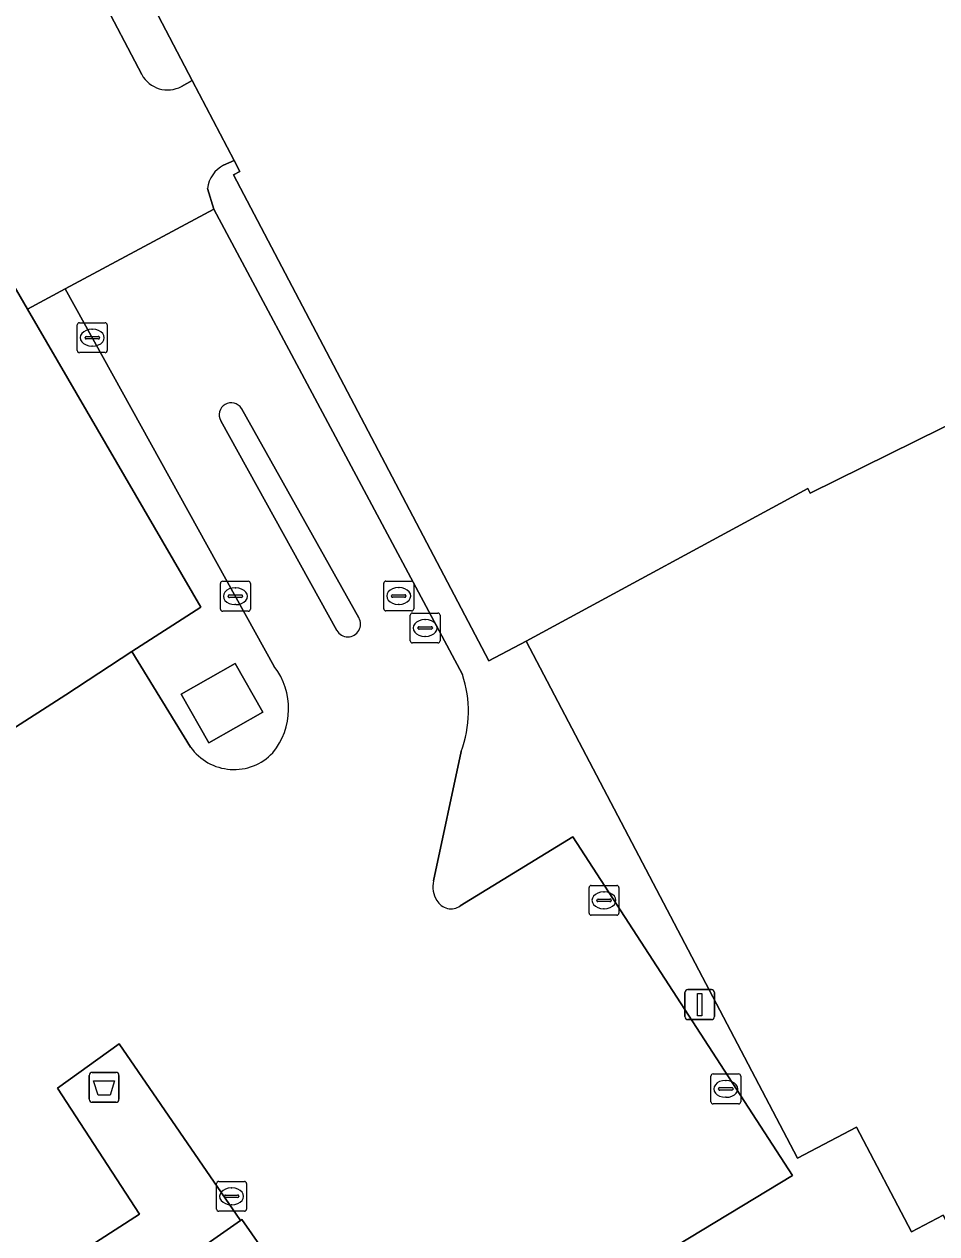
# Model space of a CAD drawing. Extents: x 161838 to 162344, y 381620 to 382160.
# Drawn here: x 162027.79 to 162058.3, y 381917.01 to 381957.42 of the extents above; entities that cross this region are included whole.
import ezdxf

# ---------------------------------------------------------------- set-up
doc = ezdxf.new("R2010")
doc.units = 0
for name, color, linetype in [('IMGEO_Afvalbak', 7, 'Continuous'), ('IMGEO_Erf', 7, 'Continuous'), ('IMGEO_Kolk', 7, 'Continuous'), ('IMGEO_Lage_trafo', 7, 'Continuous'), ('IMGEO_Lichtmast', 7, 'Continuous'), ('IMGEO_Muur', 7, 'Continuous'), ('IMGEO_Pand', 7, 'Continuous'), ('IMGEO_Parkeervlak_gesloten', 7, 'Continuous'), ('IMGEO_Rijbaan_lokaal_open', 7, 'Continuous'), ('IMGEO_Rioolput', 7, 'Continuous'), ('IMGEO_Verkeerseiland_open', 7, 'Continuous'), ('IMGEO_Voetpad_open', 7, 'Continuous')]:
    doc.layers.add(name, color=color, linetype=linetype)

msp = doc.modelspace()

# ---------------------------------------------------------------- linework, layer by layer
at = {"layer": 'IMGEO_Afvalbak'}
for p, q in [((162029.967, 381921.5), (162029.967, 381922.3)), ((162029.967, 381922.3), (162029.967, 381921.5)), ((162030.067, 381922.4), (162030.857, 381922.4)), ((162030.857, 381922.4), (162030.067, 381922.4)), ((162030.957, 381922.3), (162030.957, 381921.5)), ((162030.957, 381921.5), (162030.957, 381922.3)), ((162030.857, 381921.4), (162030.067, 381921.4)), ((162030.067, 381921.4), (162030.857, 381921.4))]:
    msp.add_line(p, q, dxfattribs=at)
msp.add_lwpolyline([(162030.11, 381922.114), (162030.814, 381922.114), (162030.665, 381921.644), (162030.259, 381921.644), (162030.11, 381922.114)], dxfattribs=at)
for centre, start, end in [((162030.067, 381922.3), 90, 180), ((162030.067, 381922.3), 90, 180), ((162030.857, 381922.3), 0, 90), ((162030.857, 381922.3), 360, 90), ((162030.067, 381921.5), 180, 270), ((162030.067, 381921.5), 180, 270), ((162030.857, 381921.5), 270, 0), ((162030.857, 381921.5), 270, 0)]:
    msp.add_arc(centre, 0.1, start, end, dxfattribs=at)
at = {"layer": 'IMGEO_Erf'}
msp.add_lwpolyline([(162005.116, 381919.57), (162029.183, 381935.015), (162031.394, 381936.463), (162033.694, 381937.942), (162030.878, 381942.786), (162027.905, 381947.899), (162023.258, 381955.892)], dxfattribs=at)
at = {"layer": 'IMGEO_Kolk'}
for p, q in [((162029.565, 381946.521), (162029.565, 381947.373)), ((162029.64, 381947.447), (162030.492, 381947.447)), ((162030.566, 381947.373), (162030.566, 381946.521)), ((162029.824, 381946.941), (162029.824, 381946.953)), ((162030.262, 381946.904), (162029.864, 381946.904)), ((162029.867, 381946.99), (162030.265, 381946.99)), ((162030.053, 381947.227), (162030.078, 381947.227)), ((162030.308, 381946.953), (162030.308, 381946.941)), ((162030.076, 381946.667), (162030.051, 381946.667)), ((162030.492, 381946.447), (162029.64, 381946.447)), ((162034.426, 381938.808), (162035.278, 381938.808)), ((162034.351, 381937.882), (162034.351, 381938.734)), ((162034.839, 381938.588), (162034.864, 381938.588)), ((162035.352, 381938.734), (162035.352, 381937.882)), ((162034.61, 381938.302), (162034.61, 381938.314)), ((162035.048, 381938.265), (162034.65, 381938.265)), ((162034.653, 381938.351), (162035.051, 381938.351)), ((162034.862, 381938.028), (162034.837, 381938.028)), ((162035.094, 381938.314), (162035.094, 381938.302)), ((162035.278, 381937.808), (162034.426, 381937.808)), ((162040.695, 381936.822), (162040.695, 381937.674)), ((162040.77, 381937.748), (162041.622, 381937.748)), ((162041.696, 381937.674), (162041.696, 381936.822)), ((162040.954, 381937.242), (162040.954, 381937.254)), ((162041.392, 381937.205), (162040.994, 381937.205)), ((162040.997, 381937.291), (162041.395, 381937.291)), ((162041.183, 381937.528), (162041.208, 381937.528)), ((162041.438, 381937.254), (162041.438, 381937.242)), ((162041.206, 381936.968), (162041.181, 381936.968)), ((162041.622, 381936.748), (162040.77, 381936.748)), ((162046.673, 381927.722), (162046.673, 381928.574)), ((162046.748, 381928.648), (162047.6, 381928.648)), ((162047.161, 381928.428), (162047.186, 381928.428)), ((162047.674, 381928.574), (162047.674, 381927.722)), ((162046.932, 381928.142), (162046.932, 381928.154)), ((162047.37, 381928.105), (162046.972, 381928.105)), ((162046.975, 381928.191), (162047.373, 381928.191)), ((162047.416, 381928.154), (162047.416, 381928.142)), ((162047.6, 381927.648), (162046.748, 381927.648)), ((162047.184, 381927.868), (162047.159, 381927.868)), ((162050.746, 381921.421), (162050.746, 381922.273)), ((162050.821, 381922.347), (162051.673, 381922.347)), ((162051.747, 381922.273), (162051.747, 381921.421)), ((162051.005, 381921.841), (162051.005, 381921.853)), ((162051.048, 381921.89), (162051.446, 381921.89)), ((162051.234, 381922.127), (162051.259, 381922.127)), ((162051.489, 381921.853), (162051.489, 381921.841)), ((162051.443, 381921.804), (162051.045, 381921.804)), ((162051.257, 381921.567), (162051.232, 381921.567)), ((162051.673, 381921.347), (162050.821, 381921.347)), ((162034.224, 381917.833), (162034.224, 381918.685)), ((162034.299, 381918.759), (162035.151, 381918.759)), ((162035.225, 381918.685), (162035.225, 381917.833)), ((162034.483, 381918.253), (162034.483, 381918.265)), ((162034.921, 381918.216), (162034.523, 381918.216)), ((162034.526, 381918.302), (162034.924, 381918.302)), ((162034.712, 381918.539), (162034.737, 381918.539)), ((162034.967, 381918.265), (162034.967, 381918.253)), ((162034.735, 381917.979), (162034.71, 381917.979)), ((162035.151, 381917.759), (162034.299, 381917.759))]:
    msp.add_line(p, q, dxfattribs=at)
for points in [[(162029.565, 381946.521), (162029.565, 381947.373)], [(162029.64, 381947.447), (162030.492, 381947.447)], [(162030.566, 381947.373), (162030.566, 381946.521)], [(162030.492, 381946.447), (162029.64, 381946.447)], [(162034.426, 381938.808), (162035.278, 381938.808)], [(162034.351, 381937.882), (162034.351, 381938.734)], [(162035.352, 381938.734), (162035.352, 381937.882)], [(162035.278, 381937.808), (162034.426, 381937.808)], [(162040.695, 381936.822), (162040.695, 381937.674)], [(162040.77, 381937.748), (162041.622, 381937.748)], [(162041.696, 381937.674), (162041.696, 381936.822)], [(162041.622, 381936.748), (162040.77, 381936.748)], [(162046.673, 381927.722), (162046.673, 381928.574)], [(162046.748, 381928.648), (162047.6, 381928.648)], [(162047.674, 381928.574), (162047.674, 381927.722)], [(162047.6, 381927.648), (162046.748, 381927.648)], [(162050.746, 381921.421), (162050.746, 381922.273)], [(162050.821, 381922.347), (162051.673, 381922.347)], [(162051.747, 381922.273), (162051.747, 381921.421)], [(162051.673, 381921.347), (162050.821, 381921.347)], [(162034.224, 381917.833), (162034.224, 381918.685)], [(162034.299, 381918.759), (162035.151, 381918.759)], [(162035.225, 381918.685), (162035.225, 381917.833)], [(162035.151, 381917.759), (162034.299, 381917.759)]]:
    msp.add_lwpolyline(points, dxfattribs=at)
for centre, radius, start, end in [((162029.642, 381947.371), 0.0765, 91.552, 178.448), ((162029.642, 381947.371), 0.0765, 91.552, 178.448), ((162030.49, 381947.371), 0.0765, 1.552, 88.448), ((162030.49, 381947.371), 0.0765, 1.552, 88.448), ((162029.864, 381946.95), 0.0403, 85.8775, 175.7526), ((162029.861, 381946.94), 0.0366, 178.938, 274.7102), ((162030.265, 381946.947), 0.043, 264.8664, 352.4533), ((162030.269, 381946.952), 0.0386, 1.7309, 96.639), ((162029.642, 381946.523), 0.0765, 181.552, 268.448), ((162029.642, 381946.523), 0.0765, 181.552, 268.448), ((162030.49, 381946.523), 0.0765, 271.552, 358.448), ((162030.49, 381946.523), 0.0765, 271.552, 358.448), ((162034.428, 381938.732), 0.0765, 91.552, 178.448), ((162034.428, 381938.732), 0.0765, 91.552, 178.448), ((162035.276, 381938.732), 0.0765, 1.552, 88.448), ((162035.276, 381938.732), 0.0765, 1.552, 88.448), ((162034.65, 381938.311), 0.0403, 85.8775, 175.7526), ((162034.647, 381938.301), 0.0366, 178.938, 274.7102), ((162035.051, 381938.308), 0.043, 264.8664, 352.4533), ((162035.055, 381938.313), 0.0386, 1.7309, 96.639), ((162034.428, 381937.884), 0.0765, 181.552, 268.448), ((162034.428, 381937.884), 0.0765, 181.552, 268.448), ((162035.276, 381937.884), 0.0765, 271.552, 358.448), ((162035.276, 381937.884), 0.0765, 271.552, 358.448), ((162040.772, 381937.672), 0.0765, 91.552, 178.448), ((162040.772, 381937.672), 0.0765, 91.552, 178.448), ((162041.62, 381937.672), 0.0765, 1.552, 88.448), ((162041.62, 381937.672), 0.0765, 1.552, 88.448), ((162040.994, 381937.251), 0.0403, 85.8775, 175.7526), ((162040.991, 381937.241), 0.0366, 178.938, 274.7102), ((162041.395, 381937.248), 0.043, 264.8664, 352.4533), ((162041.399, 381937.253), 0.0386, 1.7309, 96.639), ((162040.772, 381936.824), 0.0765, 181.552, 268.448), ((162040.772, 381936.824), 0.0765, 181.552, 268.448), ((162041.62, 381936.824), 0.0765, 271.552, 358.448), ((162041.62, 381936.824), 0.0765, 271.552, 358.448), ((162046.75, 381928.572), 0.0765, 91.552, 178.448), ((162046.75, 381928.572), 0.0765, 91.552, 178.448), ((162047.598, 381928.572), 0.0765, 1.552, 88.448), ((162047.598, 381928.572), 0.0765, 1.552, 88.448), ((162046.972, 381928.151), 0.0403, 85.8775, 175.7526), ((162046.969, 381928.141), 0.0366, 178.938, 274.7102), ((162047.373, 381928.148), 0.043, 264.8664, 352.4533), ((162047.377, 381928.153), 0.0386, 1.7309, 96.639), ((162046.75, 381927.724), 0.0765, 181.552, 268.448), ((162046.75, 381927.724), 0.0765, 181.552, 268.448), ((162047.598, 381927.724), 0.0765, 271.552, 358.448), ((162047.598, 381927.724), 0.0765, 271.552, 358.448), ((162050.823, 381922.271), 0.0765, 91.552, 178.448), ((162050.823, 381922.271), 0.0765, 91.552, 178.448), ((162051.671, 381922.271), 0.0765, 1.552, 88.448), ((162051.671, 381922.271), 0.0765, 1.552, 88.448), ((162051.045, 381921.85), 0.0403, 85.8775, 175.7526), ((162051.042, 381921.84), 0.0366, 178.938, 274.7102), ((162051.446, 381921.847), 0.043, 264.8664, 352.4533), ((162051.45, 381921.852), 0.0386, 1.7309, 96.639), ((162050.823, 381921.423), 0.0765, 181.552, 268.448), ((162050.823, 381921.423), 0.0765, 181.552, 268.448), ((162051.671, 381921.423), 0.0765, 271.552, 358.448), ((162051.671, 381921.423), 0.0765, 271.552, 358.448), ((162034.301, 381918.683), 0.0765, 91.552, 178.448), ((162034.301, 381918.683), 0.0765, 91.552, 178.448), ((162035.149, 381918.683), 0.0765, 1.552, 88.448), ((162035.149, 381918.683), 0.0765, 1.552, 88.448), ((162034.523, 381918.262), 0.0403, 85.8775, 175.7526), ((162034.52, 381918.252), 0.0366, 178.938, 274.7102), ((162034.924, 381918.259), 0.043, 264.8664, 352.4533), ((162034.928, 381918.264), 0.0386, 1.7309, 96.639), ((162034.301, 381917.835), 0.0765, 181.552, 268.448), ((162034.301, 381917.835), 0.0765, 181.552, 268.448), ((162035.149, 381917.835), 0.0765, 271.552, 358.448), ((162035.149, 381917.835), 0.0765, 271.552, 358.448)]:
    msp.add_arc(centre, radius, start, end, dxfattribs=at)
for centre, major_axis, ratio, start_param, end_param in [((162030.052, 381946.947), (-0.387, 0.002), 0.722429, 4.712389, 7.853982), ((162030.077, 381946.947), (-0.39, 0.002), 0.717154, 1.570796, 4.712389), ((162034.838, 381938.308), (-0.387, 0.002), 0.722429, 4.712389, 7.853982), ((162034.863, 381938.308), (-0.39, 0.002), 0.717154, 1.570796, 4.712389), ((162041.182, 381937.248), (-0.387, 0.002), 0.722429, 4.712389, 7.853982), ((162041.207, 381937.248), (-0.39, 0.002), 0.717154, 1.570796, 4.712389), ((162047.16, 381928.148), (-0.387, 0.002), 0.722429, 4.712389, 7.853982), ((162047.185, 381928.148), (-0.39, 0.002), 0.717154, 1.570796, 4.712389), ((162051.233, 381921.847), (-0.387, 0.002), 0.722429, 4.712389, 7.853982), ((162051.258, 381921.847), (-0.39, 0.002), 0.717154, 1.570796, 4.712389), ((162034.711, 381918.259), (-0.387, 0.002), 0.722429, 4.712389, 7.853982), ((162034.736, 381918.259), (-0.39, 0.002), 0.717154, 1.570796, 4.712389)]:
    msp.add_ellipse(centre, major_axis=major_axis, ratio=ratio, start_param=start_param, end_param=end_param, dxfattribs=at)
at = {"layer": 'IMGEO_Lage_trafo'}
msp.add_lwpolyline([(162034.845, 381936.057), (162033.043, 381935.036), (162033.965, 381933.409), (162035.767, 381934.43)], close=True, dxfattribs=at)
at = {"layer": 'IMGEO_Lichtmast'}
for p, q in [((162049.878, 381924.264), (162049.878, 381925.064)), ((162049.878, 381925.064), (162049.878, 381924.264)), ((162049.978, 381925.164), (162050.768, 381925.164)), ((162050.768, 381925.164), (162049.978, 381925.164)), ((162050.868, 381925.064), (162050.868, 381924.264)), ((162050.868, 381924.264), (162050.868, 381925.064)), ((162050.768, 381924.164), (162049.978, 381924.164)), ((162049.978, 381924.164), (162050.768, 381924.164))]:
    msp.add_line(p, q, dxfattribs=at)
msp.add_lwpolyline([(162050.298, 381925.039), (162050.448, 381925.039), (162050.448, 381924.289), (162050.298, 381924.289), (162050.298, 381925.039)], dxfattribs=at)
for centre, start, end in [((162049.978, 381925.064), 90, 180), ((162049.978, 381925.064), 90, 180), ((162050.768, 381925.064), 0, 90), ((162050.768, 381925.064), 360, 90), ((162049.978, 381924.264), 180, 270), ((162049.978, 381924.264), 180, 270), ((162050.768, 381924.264), 270, 0), ((162050.768, 381924.264), 270, 0)]:
    msp.add_arc(centre, 0.1, start, end, dxfattribs=at)
at = {"layer": 'IMGEO_Muur'}
for points in [[(162023.258, 381955.892), (162027.905, 381947.899)], [(162027.905, 381947.899), (162030.878, 381942.786)], [(162030.878, 381942.786), (162033.694, 381937.942), (162031.394, 381936.463)], [(162031.394, 381936.463), (162029.183, 381935.015)], [(162029.183, 381935.015), (162005.116, 381919.57)]]:
    msp.add_lwpolyline(points, dxfattribs=at)
at = {"layer": 'IMGEO_Pand'}
for points in [[(162044.575, 381936.811), (162053.987, 381941.913), (162054.069, 381941.748), (162066.371, 381947.822), (162062.347, 381955.3), (162062.507, 381955.382), (162058.681, 381962.82), (162058.486, 381962.719), (162057.297, 381965.039), (162053.805, 381971.851), (162031.141, 381959.872), (162033.406, 381955.541), (162034.815, 381952.864), (162035.005, 381952.503), (162034.793, 381952.391), (162043.321, 381936.152)], [(162075.894, 381930.692), (162074.751, 381932.689), (162069.509, 381941.843), (162066.371, 381947.822), (162054.069, 381941.748), (162053.987, 381941.913), (162044.575, 381936.811), (162053.643, 381919.53), (162055.618, 381920.566), (162057.453, 381917.069), (162058.516, 381917.626), (162059.271, 381916.187), (162060.487, 381913.893), (162068.246, 381899.392), (162079.566, 381905.699), (162087.585, 381910.167), (162084.904, 381914.958)], [(162025.75, 381908.052), (162036.064, 381915.328), (162036.407, 381915.571), (162035.065, 381917.486), (162035.022, 381917.456), (162015.873, 381904.079), (162017.248, 381902.136)]]:
    msp.add_lwpolyline(points, close=True, dxfattribs=at)
at = {"layer": 'IMGEO_Parkeervlak_gesloten'}
for points in [[(162042.441, 381935.689), (162034.127, 381951.245), (162029.163, 381948.576), (162036.152, 381935.962)], [(162035.054, 381944.58), (162038.974, 381937.59)], [(162038.243, 381937.165), (162034.36, 381944.17)], [(162033.352, 381933.267), (162031.394, 381936.463), (162029.183, 381935.015), (162005.116, 381919.57), (162009.099, 381913.886), (162012.533, 381908.931), (162014.227, 381906.459), (162031.65, 381917.659), (162028.903, 381921.875), (162030.967, 381923.349), (162035.022, 381917.456), (162035.065, 381917.486), (162036.407, 381915.571), (162036.064, 381915.328), (162038.103, 381912.325), (162044.506, 381902.893), (162058.126, 381911.732), (162056.285, 381914.527), (162052.024, 381911.928), (162049.187, 381916.36), (162053.475, 381918.951), (162046.135, 381930.265), (162042.368, 381927.965)], [(162041.474, 381928.798), (162042.402, 381933.125)]]:
    msp.add_lwpolyline(points, dxfattribs=at)
for centre, radius, start, end in [((162034.711, 381944.369), 0.403, 31.6065, 209.5409), ((162038.611, 381937.374), 0.423, 209.5718, 30.7752), ((162034.32, 381934.553), 2.312, 320.3658, 37.5682), ((162038.77, 381934.463), 3.871, 339.7843, 18.4729), ((162034.804, 381934.301), 1.782, 215.4631, 316.668), ((162042.329, 381928.608), 0.876, 167.484, 212.0925), ((162042.058, 381928.405), 0.539, 209.1353, 305.1864)]:
    msp.add_arc(centre, radius, start, end, dxfattribs=at)
at = {"layer": 'IMGEO_Rijbaan_lokaal_open'}
for points in [[(162031.719, 381955.736), (162030.327, 381958.403)], [(162022.22, 381956.797), (162023.258, 381955.892), (162027.905, 381947.899), (162029.163, 381948.576), (162034.127, 381951.245), (162033.923, 381951.933)], [(162034.458, 381952.709), (162034.815, 381952.864), (162033.406, 381955.541), (162033.051, 381955.344)]]:
    msp.add_lwpolyline(points, dxfattribs=at)
for centre, radius, start, end in [((162032.585, 381956.219), 0.992, 209.172, 298.0303), ((162034.9, 381951.832), 0.982, 116.7275, 174.1052)]:
    msp.add_arc(centre, radius, start, end, dxfattribs=at)
at = {"layer": 'IMGEO_Rioolput'}
for p, q in [((162039.886, 381938.816), (162040.738, 381938.816)), ((162039.811, 381937.89), (162039.811, 381938.742)), ((162040.299, 381938.596), (162040.324, 381938.596)), ((162040.812, 381938.742), (162040.812, 381937.89)), ((162040.07, 381938.31), (162040.07, 381938.322)), ((162040.508, 381938.273), (162040.11, 381938.273)), ((162040.113, 381938.359), (162040.511, 381938.359)), ((162040.322, 381938.036), (162040.297, 381938.036)), ((162040.554, 381938.322), (162040.554, 381938.31)), ((162040.738, 381937.816), (162039.886, 381937.816))]:
    msp.add_line(p, q, dxfattribs=at)
for points in [[(162039.886, 381938.816), (162040.738, 381938.816)], [(162039.811, 381937.89), (162039.811, 381938.742)], [(162040.812, 381938.742), (162040.812, 381937.89)], [(162040.738, 381937.816), (162039.886, 381937.816)]]:
    msp.add_lwpolyline(points, dxfattribs=at)
for centre, radius, start, end in [((162039.888, 381938.74), 0.0765, 91.552, 178.448), ((162039.888, 381938.74), 0.0765, 91.552, 178.448), ((162040.736, 381938.74), 0.0765, 1.552, 88.448), ((162040.736, 381938.74), 0.0765, 1.552, 88.448), ((162040.11, 381938.319), 0.0403, 85.8775, 175.7526), ((162040.107, 381938.309), 0.0366, 178.938, 274.7102), ((162040.511, 381938.316), 0.043, 264.8664, 352.4533), ((162040.515, 381938.321), 0.0386, 1.7309, 96.639), ((162039.888, 381937.892), 0.0765, 181.552, 268.448), ((162039.888, 381937.892), 0.0765, 181.552, 268.448), ((162040.736, 381937.892), 0.0765, 271.552, 358.448), ((162040.736, 381937.892), 0.0765, 271.552, 358.448)]:
    msp.add_arc(centre, radius, start, end, dxfattribs=at)
for centre, major_axis, ratio, start_param, end_param in [((162040.298, 381938.316), (-0.387, 0.002), 0.722429, 4.712389, 7.853982), ((162040.323, 381938.316), (-0.39, 0.002), 0.717154, 1.570796, 4.712389)]:
    msp.add_ellipse(centre, major_axis=major_axis, ratio=ratio, start_param=start_param, end_param=end_param, dxfattribs=at)
at = {"layer": 'IMGEO_Verkeerseiland_open'}
for points in [[(162038.974, 381937.59), (162035.054, 381944.58)], [(162034.36, 381944.17), (162038.243, 381937.165)]]:
    msp.add_lwpolyline(points, dxfattribs=at)
for centre, radius, start, end in [((162034.711, 381944.369), 0.403, 31.6065, 209.5409), ((162038.611, 381937.374), 0.423, 209.5718, 30.7752)]:
    msp.add_arc(centre, radius, start, end, dxfattribs=at)
at = {"layer": 'IMGEO_Voetpad_open'}
for points in [[(162033.051, 381955.344), (162033.406, 381955.541), (162031.141, 381959.872), (162030.835, 381959.696)], [(162030.327, 381958.403), (162031.719, 381955.736)], [(162042.368, 381927.965), (162046.135, 381930.265), (162053.475, 381918.951), (162049.187, 381916.36), (162052.024, 381911.928), (162056.285, 381914.527), (162058.126, 381911.732), (162058.566, 381912.017), (162058.297, 381912.564), (162060.487, 381913.893), (162059.271, 381916.187), (162058.516, 381917.626), (162057.453, 381917.069), (162055.618, 381920.566), (162053.643, 381919.53), (162044.575, 381936.811), (162043.321, 381936.152), (162034.793, 381952.391), (162035.005, 381952.503), (162034.815, 381952.864), (162034.458, 381952.709)], [(162033.923, 381951.933), (162034.127, 381951.245), (162042.441, 381935.689)], [(162036.152, 381935.962), (162029.163, 381948.576), (162027.905, 381947.899), (162030.878, 381942.786), (162033.694, 381937.942), (162031.394, 381936.463), (162033.352, 381933.267)], [(162042.402, 381933.125), (162041.474, 381928.798)]]:
    msp.add_lwpolyline(points, dxfattribs=at)
for points in [[(162033.965, 381933.409), (162033.043, 381935.036), (162034.845, 381936.057), (162035.767, 381934.43)], [(162035.022, 381917.456), (162030.967, 381923.349), (162028.903, 381921.875), (162031.65, 381917.659), (162014.227, 381906.459), (162015.873, 381904.079)]]:
    msp.add_lwpolyline(points, close=True, dxfattribs=at)
for centre, radius, start, end in [((162032.585, 381956.219), 0.992, 209.172, 298.0303), ((162034.9, 381951.832), 0.982, 116.7275, 174.1052), ((162034.32, 381934.553), 2.312, 320.3658, 37.5682), ((162038.77, 381934.463), 3.871, 339.7843, 18.4729), ((162034.804, 381934.301), 1.782, 215.4631, 316.668), ((162042.329, 381928.608), 0.876, 167.484, 212.0925), ((162042.058, 381928.405), 0.539, 209.1353, 305.1864)]:
    msp.add_arc(centre, radius, start, end, dxfattribs=at)

doc.saveas('drawing.dxf')
